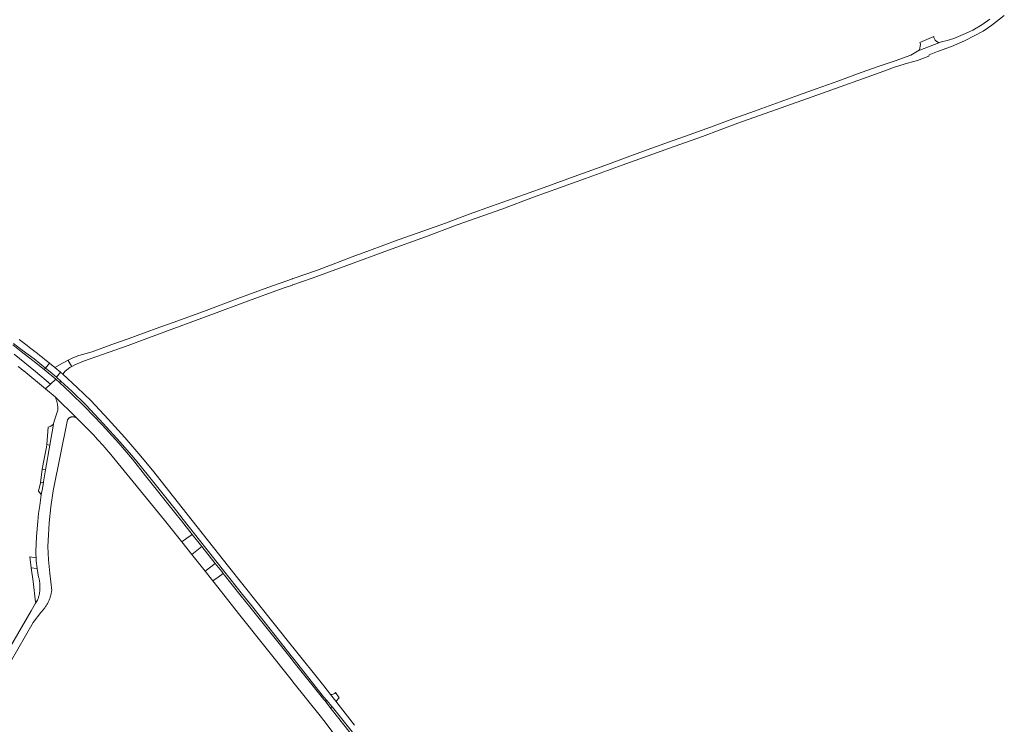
# Model space of a CAD drawing. Extents: x 146402 to 164798, y 455483 to 464134.
# Tile 522 of 575: x 157879 to 158316, y 463031 to 463344. Entities that reach past the tile are written whole.
import ezdxf

# ---------------------------------------------------------------- set-up
doc = ezdxf.new("R2010")
doc.units = 0
doc.header["$LTSCALE"] = 0.2
for name, color, linetype, lineweight in [('B-XX-VH-VERHARDING_ASFALT-GV', 252, 'CONTINUOUS', 18), ('B-XX-VH-VERHARDING_BETONSTRAATSTEEN-GV', 252, 'CONTINUOUS', 18), ('B-XX-VH-VERHARDING_FUNDERING_ZAND-GV', 252, 'CONTINUOUS', 18)]:
    doc.layers.add(name, color=color, linetype=linetype, lineweight=lineweight)

msp = doc.modelspace()

# ---------------------------------------------------------------- linework, layer by layer
at = {"layer": 'B-XX-VH-VERHARDING_ASFALT-GV'}
for points in [[(157876.15, 463199.86), (157880.12, 463196.91), (157885.334, 463193.007), (157890.383, 463188.893), (157892.11, 463191.19), (157891.273, 463191.882), (157890.156, 463192.795), (157889.034, 463193.703), (157887.908, 463194.604), (157886.776, 463195.499), (157885.639, 463196.388), (157884.498, 463197.27), (157883.351, 463198.146), (157882.2, 463199.016), (157881.044, 463199.879), (157879.883, 463200.736), (157878.718, 463201.586)], [(157876.514, 463195.175), (157885.984, 463187.427), (157892.613, 463181.831), (157894.98, 463183.983), (157889.839, 463188.285), (157884.759, 463192.357), (157879.6, 463196.33), (157875.875, 463199.252)], [(157878.266, 463189.679), (157879.46, 463188.749), (157880.65, 463187.814), (157880.73, 463187.75), (157890.385, 463179.806), (157892.613, 463181.831), (157885.984, 463187.427), (157876.514, 463195.175)], [(158027.484, 463030.533), (158019.15, 463041.162), (158016.811, 463044.144), (158013.788, 463047.999), (158000.1, 463065.138), (158000, 463065.262), (157999.9, 463065.387), (157984.22, 463085.02), (157971.601, 463100.98), (157953.29, 463124.14), (157951.07, 463127.03), (157937.79, 463143.67), (157931.751, 463150.95), (157925.607, 463158.142), (157918.148, 463166.306), (157910.638, 463174.423), (157904.405, 463180.415), (157898.046, 463186.273), (157897.021, 463187.145), (157895.213, 463184.916), (157895.554, 463184.624), (157897.151, 463183.172), (157902.08, 463178.692), (157908.36, 463172.5), (157915.996, 463164.397), (157923.5, 463156.17), (157929.581, 463149.104), (157935.51, 463141.91), (157948.43, 463125.69), (157951.47, 463121.87), (157969.319, 463099.247), (157977.83, 463088.46), (157981.75, 463083.66), (157999.901, 463060.652), (158000, 463060.527), (158000.099, 463060.403), (158013.71, 463043.15), (158015.24, 463041.359), (158017.305, 463038.944), (158017.63, 463038.563), (158035.94, 463015.695)], [(158037.738, 463011.7), (158017.041, 463037.874), (158014.209, 463041.456), (158013.788, 463041.988), (158013.2, 463042.74), (158000.1, 463059.168), (158000, 463059.293), (157999.9, 463059.417), (157981.03, 463083.08), (157977.15, 463087.86), (157969.21, 463097.863), (157967.002, 463096.29), (157964.605, 463094.581), (157976.65, 463079.37), (157999.901, 463050.08), (158000, 463049.956), (158000.099, 463049.831), (158012.15, 463034.65), (158013.788, 463032.583), (158022.371, 463021.259)]]:
    msp.add_lwpolyline(points, dxfattribs=at)
for points in [[(157892.51, 463187.23), (157890.383, 463188.893), (157889.839, 463188.285), (157894.98, 463183.983), (157896.556, 463182.532), (157897.151, 463183.172), (157895.554, 463184.624), (157895.213, 463184.916)], [(157894.606, 463189.201), (157892.11, 463191.19), (157890.383, 463188.893), (157892.51, 463187.23), (157895.213, 463184.916), (157897.021, 463187.145)], [(157896.556, 463182.532), (157894.98, 463183.983), (157892.613, 463181.831), (157890.385, 463179.806), (157894.67, 463176.28), (157903.93, 463166.97), (157904.826, 463166.124), (157905.716, 463165.273), (157906.601, 463164.416), (157907.481, 463163.553), (157908.354, 463162.685), (157909.222, 463161.81), (157910.085, 463160.931), (157910.941, 463160.045), (157911.792, 463159.154), (157912.637, 463158.258), (157913.476, 463157.356), (157914.31, 463156.448), (157915.137, 463155.536), (157915.959, 463154.617), (157916.774, 463153.694), (157917.584, 463152.765), (157918.387, 463151.831), (157918.61, 463151.57), (157943.24, 463121.56), (157950.866, 463111.931), (157953.088, 463113.498), (157955.468, 463115.177), (157950.64, 463121.26), (157947.59, 463125.07), (157934.78, 463141.21), (157928.975, 463148.544), (157922.88, 463155.64), (157915.453, 463163.826), (157907.82, 463171.82), (157901.486, 463177.992)], [(157959.719, 463109.822), (157955.468, 463115.177), (157953.088, 463113.498), (157950.866, 463111.931), (157955.343, 463106.277)], [(157965.679, 463102.312), (157959.719, 463109.822), (157955.343, 463106.277), (157961.241, 463098.829)], [(157968.566, 463098.675), (157965.679, 463102.312), (157961.241, 463098.829), (157964.068, 463095.259), (157964.605, 463094.581), (157967.002, 463096.29), (157969.21, 463097.863)]]:
    msp.add_lwpolyline(points, close=True, dxfattribs=at)
at = {"layer": 'B-XX-VH-VERHARDING_BETONSTRAATSTEEN-GV'}
for points in [[(158309.276, 463343.711), (158305.605, 463341.25), (158301.617, 463338.921), (158298.361, 463337.376), (158293.195, 463335.194), (158290.328, 463334.326), (158287.771, 463333.614), (158286.568, 463333.232), (158286.545, 463333.223), (158278.136, 463330.048), (158277.944, 463329.937), (158277.9, 463329.912), (158274.231, 463327.796), (158267.151, 463325.301), (158259.224, 463322.582), (158250.586, 463319.457), (158242.204, 463316.426), (158232.119, 463312.773), (158222.714, 463309.408), (158214.61, 463306.528), (158204.804, 463302.973), (158195.179, 463299.541), (158185.327, 463295.899), (158175.803, 463292.494), (158166.632, 463289.18), (158157.279, 463285.757), (158148.289, 463282.474), (158138.467, 463278.813), (158126.472, 463274.594), (158111.48, 463269.062), (158098.283, 463264.298), (158088.196, 463260.754), (158078.313, 463257.165), (158067.833, 463253.316), (158055.6, 463248.94), (158046.843, 463245.778), (158034.132, 463241.128), (158026.366, 463238.251), (158017.264, 463234.774), (158010.613, 463232.309), (158000.625, 463228.874), (158000.125, 463228.694), (158000, 463228.649), (157999.875, 463228.604), (157989.057, 463224.712), (157975.748, 463219.779), (157961.585, 463214.466), (157947.433, 463209.331), (157941.111, 463207.056), (157933.812, 463204.396), (157927.102, 463202), (157919.768, 463199.353), (157911.075, 463196.188), (157905.233, 463194.474), (157902.503, 463193.526), (157900.725, 463192.696), (157900.413, 463192.512), (157900.481, 463192.392), (157901.969, 463189.79), (157902.04, 463189.665), (157903.416, 463190.352), (157907.261, 463192.01), (157915.729, 463195.031), (157927.028, 463199), (157936.526, 463202.478), (157947.378, 463206.461), (157965.293, 463213.181), (157978.841, 463218.133), (157995.851, 463224.379), (157999.875, 463225.78), (158000, 463225.824), (158000.125, 463225.868), (158008.619, 463228.826), (158024.085, 463234.481), (158042.54, 463241.311), (158058.91, 463247.231), (158073.012, 463252.462), (158092.796, 463259.493), (158106.894, 463264.772), (158129.853, 463273.108), (158146.188, 463279.017), (158167.133, 463286.527), (158181.73, 463291.712), (158197.506, 463297.532), (158216.602, 463304.369), (158234.938, 463310.976), (158260.569, 463320.06), (158267.293, 463322.572), (158272.753, 463324.151), (158277.063, 463325.431), (158282.142, 463327.368), (158282.328, 463327.964), (158286.055, 463329.371), (158292.177, 463331.585), (158297.922, 463334.136), (158302.6, 463336.432), (158306.196, 463338.453), (158310.07, 463341.002), (158315.622, 463345.302)], [(157874.714, 463058.34), (157884.903, 463076.073), (157888.29, 463080.49), (157888.375, 463080.576), (157888.631, 463080.841), (157888.881, 463081.112), (157889.125, 463081.388), (157889.363, 463081.67), (157889.596, 463081.956), (157889.821, 463082.248), (157890.041, 463082.544), (157890.254, 463082.845), (157890.46, 463083.151), (157890.66, 463083.461), (157890.853, 463083.776), (157891.039, 463084.094), (157891.218, 463084.416), (157891.39, 463084.743), (157891.555, 463085.073), (157891.712, 463085.406), (157891.863, 463085.742), (157892.006, 463086.082), (157892.142, 463086.425), (157892.27, 463086.771), (157892.391, 463087.12), (157892.504, 463087.471), (157892.609, 463087.824), (157892.707, 463088.18), (157892.797, 463088.537), (157892.879, 463088.897), (157892.954, 463089.258), (157893.02, 463089.621), (157893.079, 463089.985), (157893.13, 463090.35), (157892.27, 463097.92), (157891.791, 463103.835), (157891.45, 463109.76), (157891.714, 463115.068), (157892.09, 463120.37), (157892.833, 463127.467), (157893.78, 463134.54), (157900.19, 463165.96), (157900.259, 463166.087), (157900.336, 463166.21), (157900.418, 463166.328), (157900.508, 463166.442), (157900.603, 463166.551), (157900.705, 463166.654), (157900.812, 463166.751), (157900.924, 463166.842), (157901.041, 463166.927), (157901.162, 463167.006), (157901.288, 463167.077), (157901.417, 463167.142), (157901.55, 463167.199), (157901.686, 463167.249), (157901.824, 463167.291), (157901.965, 463167.325), (157902.107, 463167.352), (157902.25, 463167.371), (157902.394, 463167.381), (157902.539, 463167.384), (157902.683, 463167.379), (157902.827, 463167.366), (157902.97, 463167.345), (157903.112, 463167.316), (157903.252, 463167.279), (157903.389, 463167.235), (157903.524, 463167.183), (157903.656, 463167.123), (157903.785, 463167.057), (157903.909, 463166.983), (157903.93, 463166.97), (157894.67, 463176.28), (157894.804, 463175.968), (157894.931, 463175.653), (157895.05, 463175.335), (157895.162, 463175.014), (157895.266, 463174.69), (157895.363, 463174.365), (157895.452, 463174.037), (157895.533, 463173.707), (157895.606, 463173.375), (157895.672, 463173.042), (157895.729, 463172.707), (157895.779, 463172.371), (157895.821, 463172.034), (157895.854, 463171.696), (157895.88, 463171.357), (157895.898, 463171.018), (157895.908, 463170.679), (157895.91, 463170.339), (157895.91, 463170.32), (157894.02, 463164.99), (157893.871, 463164.105), (157892.302, 463154.753), (157890.456, 463143.757), (157889.576, 463138.513), (157889.55, 463138.36), (157889.01, 463135.534), (157888.529, 463132.697), (157888.146, 463130.365), (157887.812, 463128.026), (157887.34, 463124.452), (157886.956, 463120.868), (157886.405, 463114.257), (157886.1, 463107.63), (157886.109, 463106.733), (157886.187, 463104.764), (157886.242, 463103.368), (157886.625, 463100.022), (157886.938, 463098.129), (157887.33, 463096.25), (157887.425, 463095.905), (157887.512, 463095.559), (157887.591, 463095.21), (157887.663, 463094.86), (157887.727, 463094.509), (157887.783, 463094.156), (157887.831, 463093.802), (157887.87, 463093.447), (157887.903, 463093.091), (157887.927, 463092.734), (157887.943, 463092.377), (157887.951, 463092.02), (157887.951, 463091.663), (157887.943, 463091.305), (157887.927, 463090.948), (157887.903, 463090.592), (157887.871, 463090.236), (157887.831, 463089.881), (157887.784, 463089.527), (157887.728, 463089.174), (157887.664, 463088.822), (157887.593, 463088.472), (157887.514, 463088.124), (157887.427, 463087.777), (157887.332, 463087.432), (157887.229, 463087.09), (157887.119, 463086.75), (157887.001, 463086.413), (157886.876, 463086.078), (157886.83, 463085.96), (157886.275, 463085.113), (157885.952, 463084.621), (157884.019, 463081.246), (157870.643, 463058.063)]]:
    msp.add_lwpolyline(points, dxfattribs=at)
for points in [[(158284.391, 463335.532), (158284.316, 463336.041), (158278.212, 463333.313), (158278.286, 463333.127), (158278.473, 463332.652), (158278.259, 463331.553), (158278.164, 463331.066), (158277.944, 463329.937), (158278.136, 463330.048), (158286.545, 463333.223), (158286.42, 463333.315), (158286.088, 463333.56), (158285.164, 463334.24), (158284.944, 463334.402)], [(157900.481, 463192.392), (157900.413, 463192.512), (157897.979, 463191.078), (157894.606, 463189.201), (157897.021, 463187.145), (157898.046, 463186.273), (157899.121, 463187.625), (157901.129, 463189.21), (157902.04, 463189.665), (157901.969, 463189.79)], [(157892.302, 463154.753), (157893.871, 463164.105), (157893.746, 463164.004), (157892.815, 463163.253), (157891.793, 463162.799), (157891.573, 463162.785), (157890.913, 463155.028), (157892.177, 463154.778)], [(157892.177, 463154.778), (157890.913, 463155.028), (157890.82, 463153.94), (157889.81, 463148.65), (157888.985, 463144.055), (157890.331, 463143.782), (157890.456, 463143.757), (157892.302, 463154.753)], [(157890.331, 463143.782), (157888.985, 463144.055), (157888.153, 463138.124), (157888.278, 463138.098), (157888.403, 463138.126), (157889.43, 463138.36), (157889.55, 463138.36), (157889.576, 463138.513), (157890.456, 463143.757)], [(157889.01, 463135.534), (157889.55, 463138.36), (157889.43, 463138.36), (157888.403, 463138.126), (157888.278, 463138.098), (157888.153, 463138.124), (157887.235, 463134.378), (157888.425, 463132.832), (157888.529, 463132.697)], [(157886.187, 463104.764), (157883.393, 463105.256), (157884.053, 463100.363), (157886.495, 463100.04), (157886.625, 463100.022), (157886.242, 463103.368)], [(157886.495, 463100.04), (157884.053, 463100.363), (157884.87, 463094.311), (157885.899, 463085.18), (157886.275, 463085.113), (157886.83, 463085.96), (157886.876, 463086.078), (157887.001, 463086.413), (157887.119, 463086.75), (157887.229, 463087.09), (157887.332, 463087.432), (157887.427, 463087.777), (157887.514, 463088.124), (157887.593, 463088.472), (157887.664, 463088.822), (157887.728, 463089.174), (157887.784, 463089.527), (157887.831, 463089.881), (157887.871, 463090.236), (157887.903, 463090.592), (157887.927, 463090.948), (157887.943, 463091.305), (157887.951, 463091.663), (157887.951, 463092.02), (157887.943, 463092.377), (157887.927, 463092.734), (157887.903, 463093.091), (157887.87, 463093.447), (157887.831, 463093.802), (157887.783, 463094.156), (157887.727, 463094.509), (157887.663, 463094.86), (157887.591, 463095.21), (157887.512, 463095.559), (157887.425, 463095.905), (157887.33, 463096.25), (157886.938, 463098.129), (157886.625, 463100.022)], [(158014.334, 463041.43), (158014.209, 463041.456), (158017.041, 463037.874), (158017.034, 463037.999), (158017.017, 463038.297), (158017.256, 463038.835), (158017.305, 463038.944), (158015.24, 463041.359), (158015.115, 463041.336), (158014.941, 463041.303)]]:
    msp.add_lwpolyline(points, close=True, dxfattribs=at)
at = {"layer": 'B-XX-VH-VERHARDING_FUNDERING_ZAND-GV'}
msp.add_lwpolyline([(158020.625, 463042.698), (158018.989, 463045.002), (158018.703, 463044.624), (158017.495, 463044.196), (158016.851, 463044.147), (158016.811, 463044.144), (158019.15, 463041.162), (158019.251, 463041.267)], close=True, dxfattribs=at)

doc.saveas('drawing.dxf')
